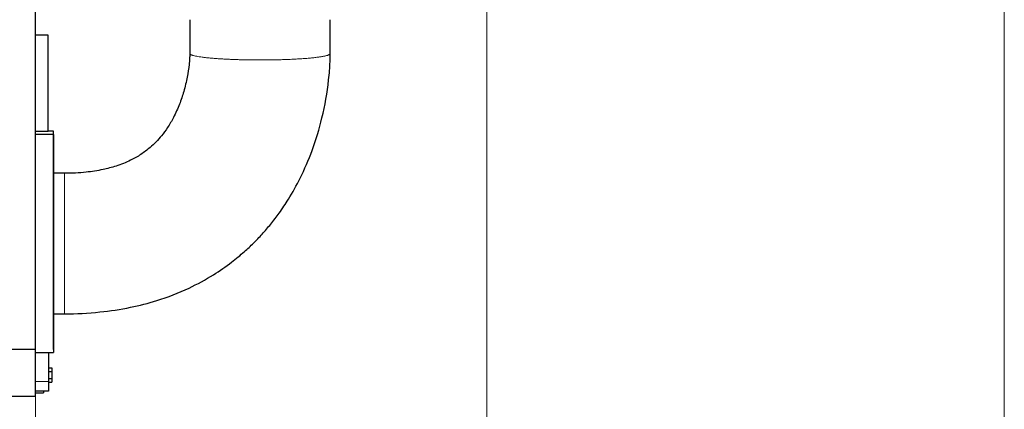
# Model space of a CAD drawing. Header units: inches. Extents: x 0 to 20790, y -12 to 14700.
# Tile 434 of 441: x 19079 to 20615, y 9120 to 9728. Entities that reach past the tile are written whole.
import ezdxf

# ---------------------------------------------------------------- set-up
doc = ezdxf.new("R2010")
doc.units = ezdxf.units.IN
for name, color, linetype, true_color in [('1', 7, 'Continuous', 0xffffff), ('210', 7, 'Continuous', 0xffffff), ('254', 7, 'Continuous', 0xffffff)]:
    doc.layers.add(name, color=color, linetype=linetype, true_color=true_color)
doc.styles.add('latin_extended', font='simplex.shx')
doc.dimstyles.get("Standard").update_dxf_attribs({"dimtxt": 0.18, "dimasz": 0.18, "dimexe": 0.18, "dimexo": 0.0625, "dimgap": 0.09, "dimtad": 0, "dimtih": 1, "dimtoh": 1, "dimdec": 4, "dimzin": 0, "dimdsep": 46, "dimtxsty": 'Standard', "dimcen": 0.09, "dimadec": 0, "dimazin": 0, "dimtfac": 1, "dimtdec": 4, "dimtofl": 0, "dimtmove": 0, "dimatfit": 3, "dimfxl": 1, "dimtolj": 1, "dimtzin": 0, "dimarcsym": 0})

# ---------------------------------------------------------------- blocks, each defined once
blk = doc.blocks.new('_U1')
at = {"layer": '254', "color": 3, "linetype": 'Continuous', "lineweight": 13, "transparency": 16777216}
for p, q in [((14453.8, 10349), (14453.8, 8475.9)), ((19103.8, 9883.9), (19103.8, 8475.9)), ((14576.3, 8510.9), (18981.3, 8510.9))]:
    blk.add_line(p, q, dxfattribs=at)
at = {"layer": '254', "color": 3, "transparency": 16777216}
for points in [[(14576.3, 8531.4), (14576.3, 8490.5), (14453.8, 8510.9)], [(18981.3, 8490.5), (18981.3, 8531.4), (19103.8, 8510.9)]]:
    blk.add_solid(points, dxfattribs=at)
at = {"layer": 'Defpoints', "color": 0, "transparency": 16777216}
for p in [(14453.8, 10384), (19103.8, 9918.9), (19103.8, 8510.9)]:
    blk.add_point(p, dxfattribs=at)
at = {"layer": '254', "color": 2, "lineweight": 13, "transparency": 16777216, "insert": (16563, 8694.7), "char_height": 122.5, "attachment_point": 1, "style": 'latin_extended'}
blk.add_mtext('\\A1;4650', dxfattribs=at)
blk = doc.blocks.new('_U5')
at = {"layer": '254', "color": 3, "linetype": 'Continuous', "lineweight": 13, "transparency": 16777216}
for p, q in [((19807.8, 10171.4), (19807.8, 8475.9)), ((19103.8, 9758.9), (19103.8, 8475.9)), ((19226.3, 8510.9), (19685.3, 8510.9))]:
    blk.add_line(p, q, dxfattribs=at)
at = {"layer": '254', "color": 3, "transparency": 16777216}
for points in [[(19226.3, 8531.4), (19226.3, 8490.5), (19103.8, 8510.9)], [(19685.3, 8490.5), (19685.3, 8531.4), (19807.8, 8510.9)]]:
    blk.add_solid(points, dxfattribs=at)
at = {"layer": 'Defpoints', "color": 0, "transparency": 16777216}
for p in [(19807.8, 10206.4), (19103.8, 9793.9), (19807.8, 8510.9)]:
    blk.add_point(p, dxfattribs=at)
at = {"layer": '254', "color": 2, "lineweight": 13, "transparency": 16777216, "insert": (19288.9, 8694.7), "char_height": 122.5, "attachment_point": 1, "style": 'latin_extended'}
blk.add_mtext('\\A1;704', dxfattribs=at)

msp = doc.modelspace()

# ---------------------------------------------------------------- linework, layer by layer
at = {"layer": '1', "color": 2, "linetype": 'Continuous', "lineweight": 25}
for p, q in [((19103.838, 9214.374), (19103.838, 9748.942)), ((19123.338, 9703.942), (19103.838, 9703.942)), ((19123.338, 9628.942), (19123.338, 9703.942)), ((19123.338, 9553.942), (19123.338, 9628.942)), ((19103.838, 9553.942), (19123.338, 9553.942)), ((19131.838, 9549.023), (19103.838, 9549.023)), ((19131.838, 9553.942), (19123.338, 9553.942)), ((19131.838, 9383.942), (19131.838, 9553.942)), ((19131.838, 9549.023), (19131.838, 9209.023)), ((19131.838, 9213.942), (19131.838, 9383.942)), ((14413.838, 9214.374), (19103.838, 9214.374)), ((19103.838, 9140.942), (19103.838, 9214.374)), ((19103.838, 9209.023), (19131.838, 9209.023)), ((19123.838, 9209.024), (19123.838, 9163.942)), ((19123.838, 9184.892), (19129.338, 9184.892)), ((19123.838, 9179.417), (19129.338, 9179.417)), ((19129.338, 9184.892), (19129.338, 9179.417)), ((19129.338, 9179.417), (19129.338, 9168.467)), ((19123.838, 9168.467), (19129.338, 9168.467)), ((19123.838, 9163.942), (19123.838, 9148.942)), ((19123.838, 9162.992), (19129.338, 9162.992)), ((19129.338, 9168.467), (19129.338, 9162.992)), ((14413.838, 9140.942), (19103.838, 9140.942)), ((19123.838, 9148.942), (19103.838, 9148.942)), ((19103.838, 9145.942), (19115.838, 9145.942)), ((19115.838, 9148.941), (19115.838, 9145.942))]:
    msp.add_line(p, q, dxfattribs=at)
at = {"layer": '1', "color": 110, "linetype": 'Continuous', "lineweight": 13}
msp.add_line((19123.838, 9163.942), (19103.838, 9163.942), dxfattribs=at)
at = {"layer": '1', "color": 2, "linetype": 'Continuous', "lineweight": 25}
for points, knots in [([(19344.29, 9728.023), (19344.29, 9720.976), (19344.29, 9710.416), (19344.29, 9696.345), (19344.29, 9685.836), (19344.29, 9678.839), (19344.29, 9675.354)], [0, 0, 0, 0, 0.40141295, 0.60145588, 0.8014989, 1, 1, 1, 1]), ([(19563.387, 9675.206), (19563.387, 9680.46), (19563.387, 9690.983), (19563.387, 9708.589), (19563.387, 9720.94), (19563.387, 9728.023)], [0, 0, 0, 0, 0.29846686, 0.59768628, 1, 1, 1, 1]), ([(19344.29, 9675.354), (19344.289, 9674.698), (19344.273, 9673.157), (19344.179, 9670.521), (19343.901, 9665.439), (19342.933, 9654.691), (19340.298, 9637.44), (19335.349, 9616.653), (19328.245, 9595.453), (19319.775, 9576.591), (19310.263, 9560.337), (19300.997, 9547.665), (19291.864, 9537.38), (19281.284, 9527.436), (19268.144, 9517.562), (19250.453, 9507.563), (19230.567, 9499.676), (19207.261, 9493.568), (19180.297, 9489.516), (19160.186, 9488.476), (19148.841, 9488.573)], [0, 0, 0, 0, 0.00658984, 0.01544771, 0.02624059, 0.05712411, 0.12246357, 0.19948676, 0.2698146, 0.3456035, 0.40716693, 0.45950524, 0.50299547, 0.54487363, 0.60381517, 0.66301932, 0.74102037, 0.80831118, 0.89277982, 1, 1, 1, 1]), ([(19148.848, 9269.474), (19167.336, 9269.393), (19201.791, 9271.137), (19250.061, 9278.366), (19296.859, 9290.367), (19340.508, 9307.209), (19379.153, 9328.206), (19407.621, 9347.898), (19428.079, 9364.756), (19443.831, 9379.509), (19457.533, 9393.8), (19470.931, 9409.403), (19484.745, 9427.486), (19500.549, 9451.114), (19518.506, 9483.363), (19536.659, 9525.624), (19552.112, 9576.824), (19559.591, 9618.95), (19562.362, 9648.41), (19563.188, 9662.095), (19563.372, 9670.937), (19563.387, 9675.206)], [0, 0, 0, 0, 0.08430172, 0.15815223, 0.22299468, 0.30548467, 0.3723059, 0.42506566, 0.46498361, 0.49469964, 0.52470503, 0.55649134, 0.58985815, 0.63008164, 0.68833485, 0.76147398, 0.84401791, 0.93700594, 0.95946213, 0.98047528, 1, 1, 1, 1]), ([(19148.841, 9488.573), (19147.415, 9488.573), (19144.564, 9488.573), (19138.862, 9488.573), (19134.587, 9488.573), (19131.736, 9488.573)], [0, 0, 0, 0, 0.25011138, 0.50008043, 1, 1, 1, 1]), ([(19131.736, 9269.474), (19134.587, 9269.474), (19138.387, 9269.474), (19143.137, 9269.474), (19145.991, 9269.474), (19147.894, 9269.474), (19148.848, 9269.474)], [0, 0, 0, 0, 0.49972687, 0.66622532, 0.83276518, 1, 1, 1, 1])]:
    msp.add_open_spline(points, degree=3, knots=knots, dxfattribs=at)
at = {"layer": '1', "color": 110, "linetype": 'Continuous', "lineweight": 13}
for points, weights in [([(19344.29, 9675.352), (19344.101, 9671.961), (19360.762, 9667.965), (19401.278, 9665.912), (19435.07, 9665.366)], [1.01302902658, 1.00095824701, 0.971016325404, 1.01661171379, 1.01661171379]), ([(19148.844, 9368.991), (19148.845, 9332.77), (19148.847, 9287.259), (19148.848, 9269.318), (19148.848, 9269.474)], [1.01661171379, 1.01661171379, 0.96533392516, 1.00724710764, 1.01547157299])]:
    msp.add_rational_spline(points, weights, degree=4, dxfattribs=at)
for points, weights, knots in [([(19435.07, 9665.366), (19473.229, 9664.749), (19527.238, 9665.682), (19555.133, 9670.03), (19562.528, 9673.936), (19563.07, 9674.351), (19563.363, 9674.776), (19563.387, 9675.209)], [1.01661171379, 1.01661171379, 0.958470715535, 1.01661171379, 1.01661171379, 1.01584947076, 1.0145868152, 1.01302561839], [0, 0, 0, 0, 0, 0.89726335, 0.89726335, 0.89726335, 1, 1, 1, 1, 1]), ([(19148.841, 9488.572), (19148.841, 9488.56), (19148.841, 9488.478), (19148.841, 9488.327), (19148.841, 9484.566), (19148.841, 9460.57), (19148.843, 9407.56), (19148.844, 9368.991)], [1.01548903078, 1.01601430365, 1.01639978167, 1.01661171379, 1.01661171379, 0.958470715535, 1.01661171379, 1.01661171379], [0, 0, 0, 0, 0, 0.0569374, 0.0569374, 0.0569374, 1, 1, 1, 1, 1])]:
    msp.add_rational_spline(points, weights, degree=4, knots=knots, dxfattribs=at)
at = {"layer": '210', "color": 7, "linetype": 'Continuous', "lineweight": 18}
msp.add_line((20615, 175), (20615, 14525), dxfattribs=at)

# ---------------------------------------------------------------- dimensions: what is measured, and where the dimension line sits
at = {"layer": '254', "color": 2, "linetype": 'Continuous', "lineweight": 13}
for base, p1, p2, picture, middle in [((19103.838, 8510.942), (14453.838, 10383.957), (19103.838, 9918.942), '_U1', (16778.838, 8510.942)), ((19807.838, 8510.942), (19103.838, 9793.942), (19807.838, 10206.356), '_U5', (19449.301, 8510.942))]:
    dim = msp.add_linear_dim(base=base, p1=p1, p2=p2, dimstyle='Standard', override={"dimscale": 35, "dimtxt": 3.5, "dimasz": 3.5, "dimexe": 1, "dimexo": 1, "dimgap": 1.75, "dimtad": 1, "dimtih": 1, "dimtoh": 0, "dimdec": 2, "dimlfac": 1, "dimzin": 8, "dimdsep": 46, "dimlunit": 2, "dimtxsty": 'latin_extended', "dimsah": 1, "dimse1": 0, "dimse2": 0, "dimsd1": 0, "dimsd2": 0, "dimclrd": 3, "dimclre": 3, "dimclrt": 2, "dimtol": 0, "dimtm": -0.1, "dimtfac": 0.714286, "dimtdec": 3, "dimtofl": 1, "dimtmove": 0, "dimtzin": 8, "dimlwd": 13, "dimlwe": 13}, dxfattribs=at)
    dim.commit()
    dim.dimension.update_dxf_attribs({"geometry": picture, "text_midpoint": middle, "dimtype": 160})

doc.saveas('drawing.dxf')
